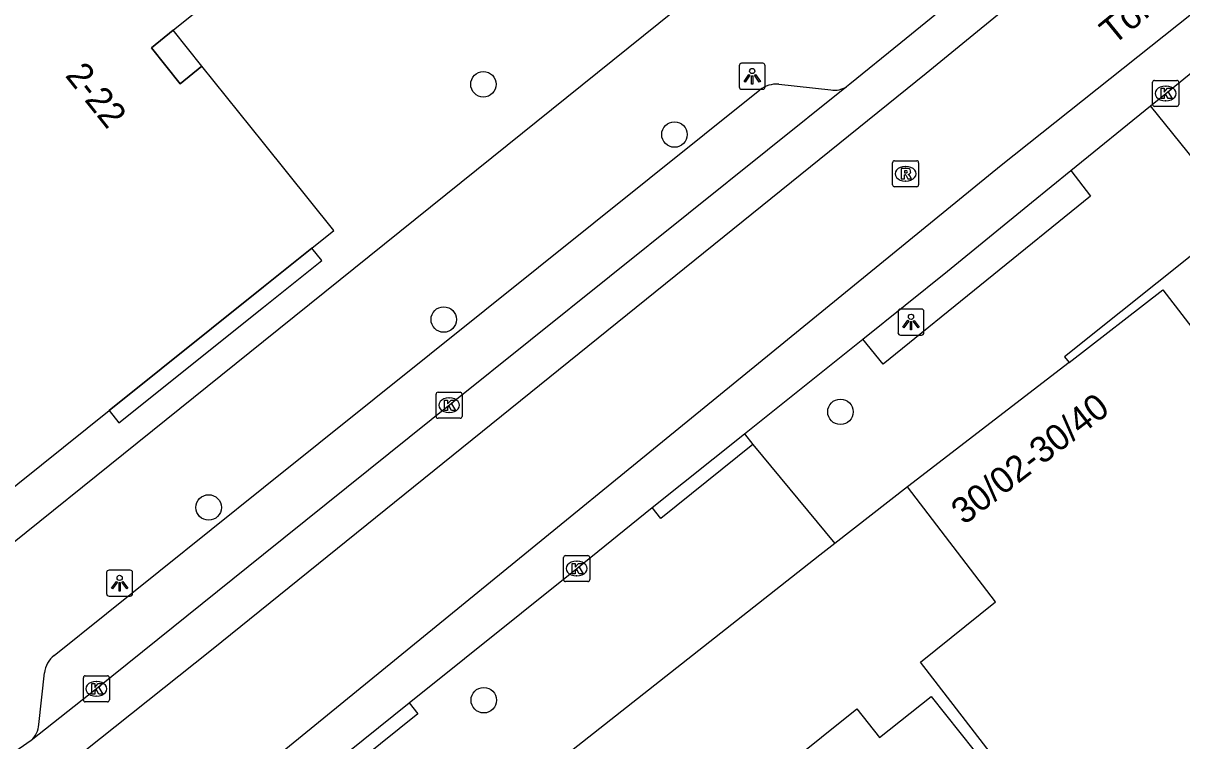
# Model space of a CAD drawing. Extents: x 161771 to 163125, y 382479 to 383177.
# Drawn here: x 161990.78 to 162035.24, y 382925.27 to 382952.81 of the extents above; entities that cross this region are included whole.
import ezdxf

# ---------------------------------------------------------------- set-up
doc = ezdxf.new("R2010")
doc.units = 0
for name, color, linetype in [('IMGEO_Boom', 7, 'Continuous'), ('IMGEO_Kolk', 7, 'Continuous'), ('IMGEO_Lichtpunt', 7, 'Continuous'), ('IMGEO_Openbare_ruimte_label', 7, 'Continuous'), ('IMGEO_Pand', 7, 'Continuous'), ('IMGEO_Pand_nummerreeks', 7, 'Continuous'), ('IMGEO_Pand_overbouw', 7, 'Continuous'), ('IMGEO_Rijbaan_lokaal_gesloten', 7, 'Continuous'), ('IMGEO_Rioolput', 7, 'Continuous'), ('IMGEO_Voetpad_open', 7, 'Continuous')]:
    doc.layers.add(name, color=color, linetype=linetype)

msp = doc.modelspace()

# ---------------------------------------------------------------- linework, layer by layer
at = {"layer": 'IMGEO_Boom'}
for centre in [(162008.441, 382950.468), (162015.773, 382948.54), (162006.919, 382941.439), (162022.142, 382937.897), (161997.897, 382934.227), (162008.455, 382926.828)]:
    msp.add_circle(centre, 0.489, dxfattribs=at)
at = {"layer": 'IMGEO_Kolk'}
for p, q in [((162034.123, 382949.692), (162034.123, 382950.544)), ((162034.198, 382950.618), (162035.05, 382950.618)), ((162035.124, 382950.544), (162035.124, 382949.692)), ((162034.611, 382950.398), (162034.636, 382950.398)), ((162035.05, 382949.618), (162034.198, 382949.618)), ((162034.634, 382949.838), (162034.609, 382949.838)), ((162006.624, 382937.723), (162006.624, 382938.575)), ((162006.699, 382938.649), (162007.551, 382938.649)), ((162007.625, 382938.575), (162007.625, 382937.723)), ((162007.112, 382938.429), (162007.137, 382938.429)), ((162007.551, 382937.649), (162006.699, 382937.649)), ((162007.135, 382937.869), (162007.11, 382937.869)), ((162011.52, 382931.455), (162011.52, 382932.307)), ((162011.595, 382932.381), (162012.447, 382932.381)), ((162012.521, 382932.307), (162012.521, 382931.455)), ((162012.008, 382932.161), (162012.033, 382932.161)), ((162012.447, 382931.381), (162011.595, 382931.381)), ((162012.031, 382931.601), (162012.006, 382931.601)), ((161993.088, 382926.84), (161993.088, 382927.692)), ((161993.163, 382927.766), (161994.015, 382927.766)), ((161993.576, 382927.546), (161993.601, 382927.546)), ((161994.089, 382927.692), (161994.089, 382926.84)), ((161993.599, 382926.986), (161993.574, 382926.986)), ((161994.015, 382926.766), (161993.163, 382926.766))]:
    msp.add_line(p, q, dxfattribs=at)
for points in [[(162034.123, 382949.692), (162034.123, 382950.544)], [(162034.198, 382950.618), (162035.05, 382950.618)], [(162035.124, 382950.544), (162035.124, 382949.692)], [(162034.444, 382950.318), (162034.567, 382950.318), (162034.567, 382950.167), (162034.697, 382950.318), (162034.861, 382950.318), (162034.715, 382950.167), (162034.868, 382949.918), (162034.716, 382949.918), (162034.631, 382950.082), (162034.567, 382950.015), (162034.567, 382949.918), (162034.444, 382949.918), (162034.444, 382950.318)], [(162035.05, 382949.618), (162034.198, 382949.618)], [(162006.624, 382937.723), (162006.624, 382938.575)], [(162006.699, 382938.649), (162007.551, 382938.649)], [(162007.625, 382938.575), (162007.625, 382937.723)], [(162006.945, 382938.349), (162007.068, 382938.349), (162007.068, 382938.198), (162007.198, 382938.349), (162007.362, 382938.349), (162007.216, 382938.198), (162007.369, 382937.949), (162007.217, 382937.949), (162007.132, 382938.113), (162007.068, 382938.046), (162007.068, 382937.949), (162006.945, 382937.949), (162006.945, 382938.349)], [(162007.551, 382937.649), (162006.699, 382937.649)], [(162011.52, 382931.455), (162011.52, 382932.307)], [(162011.595, 382932.381), (162012.447, 382932.381)], [(162012.521, 382932.307), (162012.521, 382931.455)], [(162011.841, 382932.081), (162011.964, 382932.081), (162011.964, 382931.93), (162012.094, 382932.081), (162012.258, 382932.081), (162012.112, 382931.93), (162012.265, 382931.681), (162012.113, 382931.681), (162012.028, 382931.845), (162011.964, 382931.778), (162011.964, 382931.681), (162011.841, 382931.681), (162011.841, 382932.081)], [(162012.447, 382931.381), (162011.595, 382931.381)], [(161993.088, 382926.84), (161993.088, 382927.692)], [(161993.163, 382927.766), (161994.015, 382927.766)], [(161993.409, 382927.466), (161993.532, 382927.466), (161993.532, 382927.315), (161993.662, 382927.466), (161993.826, 382927.466), (161993.68, 382927.315), (161993.833, 382927.066), (161993.681, 382927.066), (161993.596, 382927.23), (161993.532, 382927.163), (161993.532, 382927.066), (161993.409, 382927.066), (161993.409, 382927.466)], [(161994.089, 382927.692), (161994.089, 382926.84)], [(161994.015, 382926.766), (161993.163, 382926.766)]]:
    msp.add_lwpolyline(points, dxfattribs=at)
for centre, start, end in [((162034.2, 382950.542), 91.552, 178.448), ((162034.2, 382950.542), 91.552, 178.448), ((162035.048, 382950.542), 1.552, 88.448), ((162035.048, 382950.542), 1.552, 88.448), ((162034.2, 382949.694), 181.552, 268.448), ((162034.2, 382949.694), 181.552, 268.448), ((162035.048, 382949.694), 271.552, 358.448), ((162035.048, 382949.694), 271.552, 358.448), ((162006.701, 382938.573), 91.552, 178.448), ((162006.701, 382938.573), 91.552, 178.448), ((162007.549, 382938.573), 1.552, 88.448), ((162007.549, 382938.573), 1.552, 88.448), ((162006.701, 382937.725), 181.552, 268.448), ((162006.701, 382937.725), 181.552, 268.448), ((162007.549, 382937.725), 271.552, 358.448), ((162007.549, 382937.725), 271.552, 358.448), ((162011.597, 382932.305), 91.552, 178.448), ((162011.597, 382932.305), 91.552, 178.448), ((162012.445, 382932.305), 1.552, 88.448), ((162012.445, 382932.305), 1.552, 88.448), ((162011.597, 382931.457), 181.552, 268.448), ((162011.597, 382931.457), 181.552, 268.448), ((162012.445, 382931.457), 271.552, 358.448), ((162012.445, 382931.457), 271.552, 358.448), ((161993.165, 382927.69), 91.552, 178.448), ((161993.165, 382927.69), 91.552, 178.448), ((161994.013, 382927.69), 1.552, 88.448), ((161994.013, 382927.69), 1.552, 88.448), ((161993.165, 382926.842), 181.552, 268.448), ((161993.165, 382926.842), 181.552, 268.448), ((161994.013, 382926.842), 271.552, 358.448), ((161994.013, 382926.842), 271.552, 358.448)]:
    msp.add_arc(centre, 0.0765, start, end, dxfattribs=at)
for centre, major_axis, ratio, start_param, end_param in [((162034.61, 382950.118), (-0.387, 0.002), 0.722429, 4.712389, 7.853982), ((162034.635, 382950.118), (-0.39, 0.002), 0.717154, 1.570796, 4.712389), ((162007.111, 382938.149), (-0.387, 0.002), 0.722429, 4.712389, 7.853982), ((162007.136, 382938.149), (-0.39, 0.002), 0.717154, 1.570796, 4.712389), ((162012.007, 382931.881), (-0.387, 0.002), 0.722429, 4.712389, 7.853982), ((162012.032, 382931.881), (-0.39, 0.002), 0.717154, 1.570796, 4.712389), ((161993.575, 382927.266), (-0.387, 0.002), 0.722429, 4.712389, 7.853982), ((161993.6, 382927.266), (-0.39, 0.002), 0.717154, 1.570796, 4.712389)]:
    msp.add_ellipse(centre, major_axis=major_axis, ratio=ratio, start_param=start_param, end_param=end_param, dxfattribs=at)
at = {"layer": 'IMGEO_Lichtpunt'}
for p, q in [((162018.257, 382951.179), (162018.257, 382950.372)), ((162018.257, 382951.179), (162018.257, 382950.372)), ((162019.159, 382951.274), (162018.351, 382951.274)), ((162019.159, 382951.274), (162018.351, 382951.274)), ((162019.253, 382950.372), (162019.253, 382951.179)), ((162019.253, 382950.372), (162019.253, 382951.179)), ((162018.351, 382950.278), (162019.159, 382950.278)), ((162018.351, 382950.278), (162019.159, 382950.278)), ((162024.351, 382941.745), (162024.351, 382940.938)), ((162024.351, 382941.745), (162024.351, 382940.938)), ((162025.253, 382941.84), (162024.445, 382941.84)), ((162025.253, 382941.84), (162024.445, 382941.84)), ((162025.347, 382940.938), (162025.347, 382941.745)), ((162025.347, 382940.938), (162025.347, 382941.745)), ((162024.445, 382940.844), (162025.253, 382940.844)), ((162024.445, 382940.844), (162025.253, 382940.844)), ((161994.883, 382931.82), (161994.075, 382931.82)), ((161994.883, 382931.82), (161994.075, 382931.82)), ((161993.981, 382931.725), (161993.981, 382930.918)), ((161993.981, 382931.725), (161993.981, 382930.918)), ((161994.977, 382930.918), (161994.977, 382931.725)), ((161994.977, 382930.918), (161994.977, 382931.725)), ((161994.075, 382930.824), (161994.883, 382930.824)), ((161994.075, 382930.824), (161994.883, 382930.824))]:
    msp.add_line(p, q, dxfattribs=at)
for points in [[(162018.631, 382950.843), (162018.67, 382950.815), (162018.482, 382950.553), (162018.444, 382950.58), (162018.631, 382950.843)], [(162018.733, 382950.795), (162018.78, 382950.795), (162018.78, 382950.473), (162018.733, 382950.473), (162018.733, 382950.795)], [(162018.843, 382950.815), (162018.881, 382950.842), (162019.068, 382950.58), (162019.029, 382950.552), (162018.843, 382950.815)], [(162024.725, 382941.409), (162024.764, 382941.381), (162024.576, 382941.119), (162024.538, 382941.146), (162024.725, 382941.409)], [(162024.827, 382941.361), (162024.874, 382941.361), (162024.874, 382941.039), (162024.827, 382941.039), (162024.827, 382941.361)], [(162024.937, 382941.381), (162024.975, 382941.408), (162025.162, 382941.146), (162025.123, 382941.118), (162024.937, 382941.381)], [(161994.355, 382931.389), (161994.394, 382931.361), (161994.206, 382931.099), (161994.168, 382931.126), (161994.355, 382931.389)], [(161994.567, 382931.361), (161994.605, 382931.388), (161994.792, 382931.126), (161994.753, 382931.098), (161994.567, 382931.361)], [(161994.457, 382931.341), (161994.504, 382931.341), (161994.504, 382931.019), (161994.457, 382931.019), (161994.457, 382931.341)]]:
    msp.add_lwpolyline(points, dxfattribs=at)
for centre in [(162018.756, 382950.977), (162024.85, 382941.543), (161994.48, 382931.523)]:
    msp.add_circle(centre, 0.0994, dxfattribs=at)
for centre, start, end in [((162018.351, 382951.179), 90, 180), ((162018.351, 382951.179), 90, 180), ((162019.159, 382951.179), 0, 90), ((162019.159, 382951.179), 0, 90), ((162018.351, 382950.372), 180, 270), ((162018.351, 382950.372), 180, 270), ((162019.159, 382950.372), 270, 0), ((162019.159, 382950.372), 270, 360), ((162024.445, 382941.745), 90, 180), ((162024.445, 382941.745), 90, 180), ((162025.253, 382941.745), 0, 90), ((162025.253, 382941.745), 0, 90), ((162024.445, 382940.938), 180, 270), ((162024.445, 382940.938), 180, 270), ((162025.253, 382940.938), 270, 0), ((162025.253, 382940.938), 270, 360), ((161994.075, 382931.725), 90, 180), ((161994.075, 382931.725), 90, 180), ((161994.883, 382931.725), 0, 90), ((161994.883, 382931.725), 0, 90), ((161994.075, 382930.918), 180, 270), ((161994.075, 382930.918), 180, 270), ((161994.883, 382930.918), 270, 0), ((161994.883, 382930.918), 270, 360)]:
    msp.add_arc(centre, 0.0946, start, end, dxfattribs=at)
at = {"layer": 'IMGEO_Pand'}
for points in [[(161996.531, 382952.542), (161997.641, 382953.427), (161995.795, 382955.727), (161994.677, 382954.82), (161990.422, 382960.193)], [(161989.717, 382934.454), (161994.077, 382937.942), (162000, 382942.69), (162001.861, 382944.182), (162002.702, 382944.861), (162000, 382948.218), (161997.63, 382951.162), (161996.806, 382950.485), (161995.702, 382951.87), (161996.531, 382952.542)], [(162030.916, 382939.795), (162034.516, 382942.573), (162043.048, 382931.499), (162043.376, 382931.027), (162043.59, 382930.742), (162042.82, 382930.15), (162040.442, 382928.32), (162042.333, 382925.863), (162043.125, 382926.473), (162061.259, 382902.902), (162054.176, 382897.478), (162038.39, 382918.114), (162035.035, 382915.547), (162030.61, 382921.288), (162025.213, 382928.29), (162028.097, 382930.608), (162024.72, 382935.013)], [(162030.916, 382939.795), (162024.72, 382935.013)], [(162017.28, 382922.175), (162017.957, 382922.716), (162017.832, 382923.54), (162019.222, 382924.65), (162020.055, 382924.323), (162022.771, 382926.491), (162023.645, 382925.395), (162025.62, 382926.972), (162029.478, 382922.14), (162033.148, 382917.543), (162031.979, 382916.61), (162032.266, 382916.251), (162031.77, 382915.855)]]:
    msp.add_lwpolyline(points, dxfattribs=at)
at = {"layer": 'IMGEO_Pand_overbouw'}
for points in [[(161996.531, 382952.542), (161995.702, 382951.87), (161996.806, 382950.485), (161997.63, 382951.162)], [(162001.861, 382944.182), (162000, 382942.69), (161994.077, 382937.942), (161994.453, 382937.478), (162000, 382941.918), (162002.236, 382943.708)]]:
    msp.add_lwpolyline(points, close=True, dxfattribs=at)
at = {"layer": 'IMGEO_Rijbaan_lokaal_gesloten'}
for points in [[(162157.47, 383063.478), (162155.349, 383059.528), (162142.919, 383048.007), (162116.302, 383026.353), (162047.566, 382968.998), (162025.43, 382950.879), (161998, 382928.746), (161992.488, 382924.359), (161988.947, 382921.944), (161983.958, 382918.885), (161979.294, 382916.006)], [(162164.197, 383062.015), (162160.98, 383057.918), (162135.752, 383036.849), (162098.092, 383005.831), (162064.893, 382976.459), (162028.312, 382947.355), (161996.833, 382921.662), (161989.309, 382915.625), (161975.267, 382904.355), (161969.513, 382899.968), (161964.685, 382896.828), (161958.891, 382892.441), (161953.057, 382887.933), (161929.84, 382869.578), (161924.324, 382865.246), (161911.803, 382855.192)], [(162034.035, 382949.646), (162034.624, 382950.119), (162044.627, 382958.275), (162047.977, 382961.026)], [(162026.381, 382953.619), (162024.462, 382952.063), (162022.504, 382950.476), (162022.376, 382950.374)], [(162022.376, 382950.374), (162007.212, 382938.219), (162000, 382932.42), (161993.59, 382927.265), (161991.08, 382925.282)], [(162030.983, 382947.158), (162034.035, 382949.646)], [(162023.002, 382940.692), (162026.254, 382943.301), (162029.478, 382945.93), (162030.983, 382947.158)], [(162018.466, 382937.053), (162023.002, 382940.692)], [(162014.915, 382934.221), (162018.466, 382937.053)], [(162005.598, 382926.729), (162012.02, 382931.882), (162014.915, 382934.221)], [(162002.067, 382923.882), (162005.598, 382926.729)], [(161991.08, 382925.282), (161990.16, 382924.643)]]:
    msp.add_lwpolyline(points, dxfattribs=at)
at = {"layer": 'IMGEO_Rioolput'}
for p, q in [((162024.141, 382946.608), (162024.141, 382947.46)), ((162024.216, 382947.534), (162025.068, 382947.534)), ((162025.142, 382947.46), (162025.142, 382946.608)), ((162024.629, 382947.314), (162024.654, 382947.314)), ((162025.068, 382946.534), (162024.216, 382946.534)), ((162024.652, 382946.754), (162024.627, 382946.754))]:
    msp.add_line(p, q, dxfattribs=at)
for points in [[(162024.141, 382946.608), (162024.141, 382947.46)], [(162024.216, 382947.534), (162025.068, 382947.534)], [(162025.142, 382947.46), (162025.142, 382946.608)], [(162024.73, 382947.232), (162024.478, 382947.234), (162024.478, 382946.834)], [(162024.478, 382946.834), (162024.602, 382946.834), (162024.602, 382946.996), (162024.613, 382946.996)], [(162024.656, 382947.153), (162024.602, 382947.153), (162024.602, 382947.072)], [(162024.602, 382947.072), (162024.654, 382947.072)], [(162024.66, 382946.967), (162024.731, 382946.834), (162024.871, 382946.834), (162024.806, 382946.96)], [(162025.068, 382946.534), (162024.216, 382946.534)]]:
    msp.add_lwpolyline(points, dxfattribs=at)
for centre, radius, start, end in [((162024.218, 382947.458), 0.0765, 91.552, 178.448), ((162024.218, 382947.458), 0.0765, 91.552, 178.448), ((162025.066, 382947.458), 0.0765, 1.552, 88.448), ((162025.066, 382947.458), 0.0765, 1.552, 88.448), ((162024.612, 382946.943), 0.0533, 26.0293, 88.6989), ((162024.638, 382947.261), 0.19, 274.7715, 282.9687), ((162024.662, 382947.057), 0.0964, 77.0061, 93.1865), ((162024.676, 382947.114), 0.0378, 276.6634, 79.6772), ((162024.729, 382947.122), 0.109, 350.3612, 89.416), ((162024.727, 382947.122), 0.112, 277.5842, 350.9817), ((162024.711, 382946.907), 0.108, 29.5134, 73.7905), ((162024.218, 382946.61), 0.0765, 181.552, 268.448), ((162024.218, 382946.61), 0.0765, 181.552, 268.448), ((162025.066, 382946.61), 0.0765, 271.552, 358.448), ((162025.066, 382946.61), 0.0765, 271.552, 358.448)]:
    msp.add_arc(centre, radius, start, end, dxfattribs=at)
for centre, major_axis, ratio, start_param, end_param in [((162024.628, 382947.034), (-0.387, 0.002), 0.722429, 4.712389, 7.853982), ((162024.653, 382947.034), (-0.39, 0.002), 0.717154, 1.570796, 4.712389)]:
    msp.add_ellipse(centre, major_axis=major_axis, ratio=ratio, start_param=start_param, end_param=end_param, dxfattribs=at)
at = {"layer": 'IMGEO_Voetpad_open'}
for points in [[(162068.408, 383001.095), (162069.245, 383000), (162071.005, 382997.699), (162052.963, 382983.141), (162050.138, 382980.891), (162045.2, 382976.96), (162020.411, 382957.018), (162000, 382940.599), (161984.99, 382928.524)], [(161991.97, 382928.55), (162000, 382934.987), (162019.044, 382950.252)], [(162019.772, 382950.472), (162021.777, 382950.257)], [(162037.466, 382945.397), (162034.035, 382949.646)], [(162030.983, 382947.158), (162031.74, 382946.175), (162023.787, 382939.725), (162023.002, 382940.692)], [(162036.213, 382944.376), (162035.695, 382943.963), (162032.906, 382941.737), (162030.744, 382940.012), (162030.916, 382939.795)], [(162018.466, 382937.053), (162018.783, 382936.642)], [(162018.783, 382936.642), (162015.248, 382933.807), (162014.915, 382934.221)], [(162018.783, 382936.642), (162021.921, 382932.844)], [(162024.72, 382935.013), (162021.921, 382932.844)], [(162021.921, 382932.844), (162021.355, 382932.4), (162000, 382915.572), (161990.238, 382907.88)], [(161991.377, 382925.897), (161991.595, 382927.873)], [(162005.598, 382926.729), (162005.927, 382926.309), (162002.403, 382923.476), (162002.067, 382923.882)]]:
    msp.add_lwpolyline(points, dxfattribs=at)
for centre, radius, start, end in [((162019.692, 382949.424), 1.051, 85.6135, 128.0159), ((162021.932, 382951.053), 0.811, 258.9427, 303.1616), ((161992.597, 382927.76), 1.008, 128.4473, 173.5873), ((161990.505, 382925.939), 0.873, 311.2004, 357.2453)]:
    msp.add_arc(centre, radius, start, end, dxfattribs=at)

# ---------------------------------------------------------------- texts
at = {"layer": 'IMGEO_Openbare_ruimte_label'}
msp.add_text('Tongelresestraat', height=1, rotation=39.1967, dxfattribs=at).set_placement((162032.617, 382951.947))
at = {"layer": 'IMGEO_Pand_nummerreeks'}
for s, rotation, p in [('2-22', 308.5588, (161992.362, 382950.797)), ('30/02-30/40', 37.6605, (162026.888, 382933.529))]:
    msp.add_text(s, height=1, rotation=rotation, dxfattribs=at).set_placement(p)

doc.saveas('drawing.dxf')
